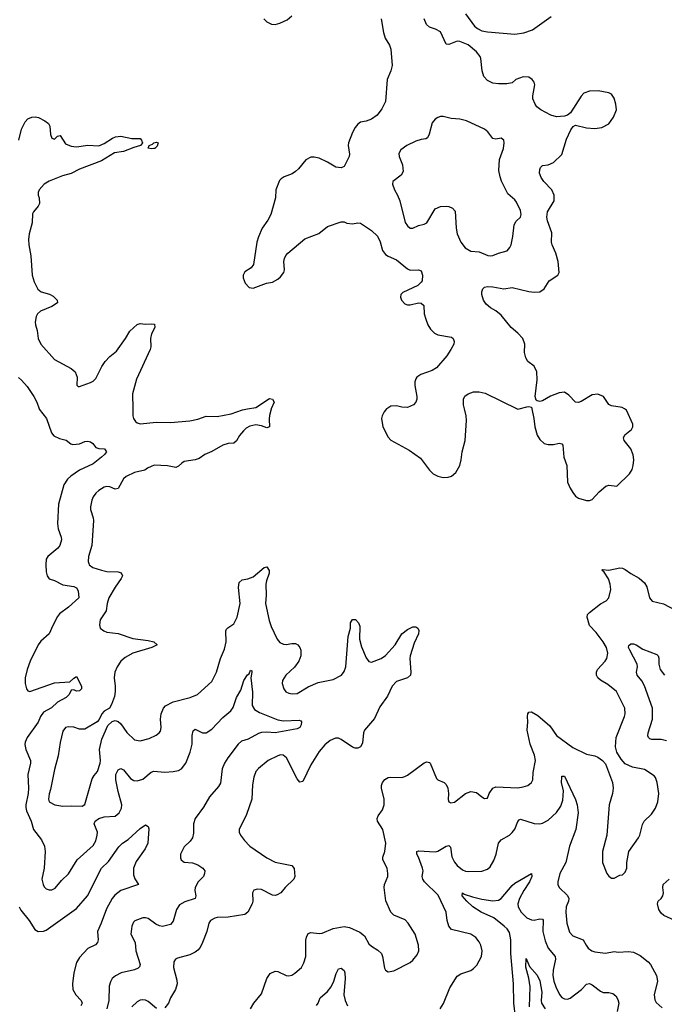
# Model space of a CAD drawing. Header units: inches. Extents: x 1682530 to 1839546, y 640742 to 791647.
# Tile 498 of 656: x 1754837 to 1759513, y 655682 to 662823. Entities that reach past the tile are written whole.
import ezdxf

# ---------------------------------------------------------------- set-up
doc = ezdxf.new("R2010")
doc.units = ezdxf.units.IN
doc.header["$MEASUREMENT"] = 0
doc.layers.add('B7655', color=7, linetype='Continuous')
doc.layers.add('B7656', color=7, linetype='Continuous')

msp = doc.modelspace()

# ---------------------------------------------------------------- linework, layer by layer
at = {"layer": 'B7655', "color": 5}
for points, elevation in [([(1754977.7, 660000), (1754978.3, 659998.3), (1755030.4, 659930), (1755067.4, 659827.4), (1755084.2, 659804.2), (1755124.7, 659784.7), (1755174.4, 659774.4), (1755207, 659747), (1755222, 659742), (1755270, 659747.6), (1755310, 659764.6), (1755330, 659766.3), (1755350, 659761.8), (1755366.7, 659750), (1755390, 659721.3), (1755410, 659712.9), (1755451, 659710), (1755466, 659690), (1755453.1, 659670), (1755431.4, 659650), (1755370, 659602.4), (1755270, 659555.4), (1755208.2, 659511.8), (1755184.1, 659490), (1755157.2, 659450), (1755118.6, 659310), (1755111, 659170), (1755116.8, 659130), (1755138.5, 659070), (1755140.9, 659050), (1755127.7, 659010), (1755113.8, 658990), (1755042, 658930), (1755028.8, 658911.2), (1755025.4, 658870), (1755030, 658818), (1755035.8, 658790), (1755050, 658767.4), (1755090, 658755.3), (1755150, 658724.4), (1755230, 658712.6), (1755250, 658703.8), (1755262, 658682), (1755264.9, 658630), (1755190, 658563.1), (1755125.4, 658514.6), (1755110, 658493.6), (1755077.8, 658430), (1755051.7, 658368.3), (1754990, 658316), (1754970.1, 658289.9), (1754911.6, 658170), (1754890.2, 658110), (1754876.5, 658050), (1754876.1, 658010), (1754886, 657970), (1754896.5, 657956.5), (1754910, 657950.4), (1755090, 658013.9), (1755200.2, 658019.8), (1755230, 658047.3), (1755250, 658059.1), (1755285.8, 657990), (1755286.3, 657970), (1755270, 657954.7), (1755250, 657952.2), (1755230, 657963), (1755210, 657959.5), (1755195, 657930), (1755173, 657907), (1755110, 657873.8), (1755066.8, 657833.2), (1755010, 657800.2), (1754988.7, 657770), (1754970, 657729.6), (1754890, 657618), (1754875.8, 657584.2), (1754874, 657566), (1754880.7, 657530), (1754914.6, 657450), (1754914.6, 657430), (1754896.5, 657350), (1754901.8, 657250), (1754898, 657210), (1754880.8, 657130), (1754881.5, 657110), (1754886.5, 657086.5), (1754919.6, 657010), (1754936.5, 656950), (1754995.6, 656875.6), (1755017.7, 656830), (1755022.3, 656790), (1755014.6, 656670), (1754996.9, 656590), (1755006.5, 656550), (1755015.3, 656535.3), (1755030, 656519.5), (1755050, 656511.8), (1755070, 656513.4), (1755094.5, 656525.5), (1755140.4, 656579.6), (1755190, 656627.7), (1755254.3, 656730), (1755370, 656833.7), (1755390, 656867.7), (1755399.8, 656910), (1755400.4, 656930), (1755376.9, 656990), (1755385.1, 657010), (1755411.3, 657028.7), (1755450, 657042.6), (1755530, 657047.6), (1755557.4, 657070), (1755575.3, 657104.7), (1755578, 657130), (1755550, 657226.6), (1755534.5, 657310), (1755534.6, 657350), (1755550, 657382), (1755570, 657391.8), (1755590, 657382), (1755640.1, 657320.1), (1755666, 657306), (1755690, 657302.9), (1755730, 657314.4), (1755790, 657364.9), (1755810, 657372.9), (1755890, 657365.3), (1755950.3, 657370.3), (1755990, 657379.1), (1756010, 657390.3), (1756042.2, 657430), (1756073.6, 657510), (1756088.2, 657570), (1756088.3, 657631.7), (1756095.6, 657664.4), (1756110, 657677.1), (1756162.8, 657650), (1756190, 657650.3), (1756230, 657676.9), (1756310, 657761.5), (1756369.7, 657810), (1756384.4, 657835.6), (1756410, 657908.5), (1756440.5, 657959.5), (1756462, 658030), (1756490, 658070.7), (1756501.2, 658078.8), (1756510, 658104.7), (1756519.8, 658099.8), (1756521, 658090), (1756513.7, 658050), (1756526.2, 657946.2), (1756523.2, 657850), (1756541, 657821), (1756577.4, 657797.4), (1756710, 657744.7), (1756750, 657737.7), (1756864, 657744), (1756877.1, 657737.1), (1756880.7, 657730), (1756879.3, 657710), (1756870.3, 657690), (1756850, 657680.5), (1756691.3, 657650), (1756630, 657656.5), (1756590, 657652.9), (1756570, 657646.3), (1756494.8, 657605.2), (1756447, 657590), (1756421.6, 657570), (1756346.8, 657470), (1756322, 657430), (1756305.6, 657390), (1756294.4, 657285.6), (1756279.1, 657260.9), (1756213.6, 657186.4), (1756170, 657112.2), (1756110.2, 657030), (1756097.8, 656990), (1756096.7, 656923.3), (1756089.3, 656890.7), (1756074.1, 656865.9), (1756030, 656825.1), (1756003.7, 656770), (1756003.4, 656743.4), (1756008.4, 656730), (1756019.9, 656719.9), (1756030, 656714), (1756090, 656707.3), (1756130, 656694.2), (1756166.5, 656670), (1756180.2, 656650), (1756178.4, 656630), (1756170.2, 656610), (1756132.1, 656570), (1756110.2, 656530), (1756107.2, 656507.2), (1756115.8, 656470), (1756110.6, 656450), (1756033.6, 656426.3), (1755996.9, 656403.1), (1755975.4, 656370), (1755950, 656284.5), (1755930, 656260.5), (1755872.5, 656247.5), (1755850, 656251.1), (1755823.6, 656263.6), (1755770, 656304.2), (1755750, 656309.6), (1755730, 656309.6), (1755710, 656302.9), (1755672.3, 656287.7), (1755662.9, 656277.1), (1755650.3, 656249.6), (1755643.1, 656190), (1755674, 656130), (1755679.7, 656070), (1755710.3, 655970), (1755706, 655954), (1755695.8, 655944.2), (1755670, 655933.3), (1755574, 655910), (1755531.5, 655888.5), (1755508.2, 655870), (1755494.4, 655845.6), (1755486.7, 655813.3), (1755483.8, 655710), (1755469.2, 655650)], 660), ([(1756661.7, 660000), (1756661.2, 659998.8), (1756648.6, 659951.4), (1756645.8, 659925.8), (1756650, 659869.3), (1756630, 659862.6), (1756590, 659878), (1756550, 659884.4), (1756505.5, 659874.5), (1756480.4, 659859.6), (1756459.7, 659840.3), (1756431.7, 659808.3), (1756410, 659769.6), (1756390, 659751.1), (1756350, 659748.8), (1756310, 659736.2), (1756230, 659690.9), (1756179.1, 659670), (1756139, 659641), (1756110, 659631.1), (1756030, 659619.1), (1756012.2, 659607.8), (1755990, 659584.5), (1755970, 659576.2), (1755910, 659587.1), (1755811.9, 659591.9), (1755764.6, 659570), (1755744.4, 659555.5), (1755670, 659539.2), (1755610, 659511.1), (1755590, 659494.3), (1755550, 659422), (1755530, 659417.6), (1755490, 659435.6), (1755470, 659437.6), (1755450, 659431.6), (1755410, 659409.6), (1755388.5, 659390), (1755370, 659362.7), (1755360.5, 659339.5), (1755350.3, 659289.7), (1755350.2, 659270), (1755370, 659210.7), (1755371.8, 659190), (1755360.2, 659010), (1755334.9, 658930), (1755334, 658894), (1755338.3, 658878.3), (1755341.6, 658870), (1755367.7, 658850), (1755430.2, 658830.2), (1755470, 658821.5), (1755550, 658817.8), (1755572, 658812), (1755582.6, 658790), (1755574, 658770), (1755530, 658708), (1755484.5, 658630), (1755471.5, 658590), (1755463.4, 658536.6), (1755421.3, 658470), (1755415.5, 658435.5), (1755420.7, 658410), (1755446, 658390), (1755470, 658381.3), (1755550, 658371.8), (1755656.4, 658336.4), (1755770, 658321.8), (1755810.6, 658310), (1755833.4, 658290), (1755796, 658270), (1755658, 658230), (1755602.3, 658197.7), (1755570.2, 658170), (1755543.9, 658130), (1755526.5, 658090), (1755521.5, 658050), (1755530.2, 657990), (1755530.2, 657950), (1755524.3, 657915.7), (1755503.9, 657856.1), (1755489, 657831), (1755450, 657807), (1755433, 657790), (1755413.2, 657746.8), (1755399.5, 657730), (1755310, 657677.2), (1755270, 657677), (1755230, 657691.2), (1755190, 657694), (1755170, 657689.3), (1755150, 657662.7), (1755130, 657582), (1755115.8, 657484.2), (1755090, 657384), (1755060.4, 657239.6), (1755050, 657209.2), (1755044.6, 657170), (1755050, 657150.6), (1755091, 657130), (1755150, 657118.7), (1755210, 657122.6), (1755290, 657119.1), (1755310, 657130.5), (1755363.5, 657316.5), (1755377.5, 657342.5), (1755400.9, 657370), (1755420.9, 657430), (1755423.7, 657450), (1755416.4, 657530), (1755433.7, 657606.3), (1755476.8, 657703.2), (1755507, 657733), (1755530, 657740.3), (1755550, 657733.7), (1755570, 657715.8), (1755613.1, 657653.1), (1755670, 657601.1), (1755710, 657592.8), (1755775.1, 657610), (1755826.6, 657633.4), (1755849.5, 657650), (1755857.5, 657662.5), (1755863.5, 657690), (1755859.3, 657750), (1755862.6, 657790), (1755879, 657830), (1755893.5, 657846.5), (1755950, 657876.8), (1756073.5, 657906.5), (1756126, 657930), (1756230, 658024), (1756265.6, 658090), (1756294.3, 658190), (1756322, 658258), (1756334.2, 658310), (1756333.3, 658390), (1756338, 658402), (1756346.6, 658413.4), (1756390, 658441.7), (1756414.6, 658490), (1756435.3, 658590), (1756424.9, 658704.9), (1756430, 658740.7), (1756450, 658761.1), (1756492.8, 658767.2), (1756530, 658781.8), (1756610, 658850.7), (1756630, 658856), (1756647.3, 658827.3), (1756647.7, 658810), (1756626.8, 658753.2), (1756622.7, 658730), (1756625.2, 658650), (1756620.9, 658590), (1756646.1, 658466.1), (1756661.6, 658421.6), (1756704.6, 658330), (1756725.2, 658305.2), (1756750, 658294), (1756770, 658292.6), (1756810, 658299.7), (1756838.4, 658298.4), (1756854, 658290), (1756868.7, 658270), (1756876, 658250), (1756875.6, 658210), (1756861.7, 658170), (1756830, 658127), (1756767.7, 658070), (1756743, 658030), (1756740.5, 658010), (1756754, 657970), (1756768.7, 657948.7), (1756790, 657938), (1756812.7, 657932.7), (1756850, 657936.4), (1756930, 657984.9), (1757003.1, 658016.9), (1757110, 658038.5), (1757170.7, 658070), (1757190, 658094.9), (1757201.9, 658130), (1757218.6, 658350), (1757237.8, 658410), (1757236.8, 658450), (1757250, 658473), (1757272.7, 658472.7), (1757294.2, 658450), (1757304.1, 658424.1), (1757302.3, 658330), (1757315.5, 658275.5), (1757350, 658194.9), (1757370, 658168.7), (1757390, 658163.1), (1757459.3, 658190), (1757490, 658212.2), (1757561, 658290), (1757610, 658368.2), (1757650, 658401.3), (1757690, 658419.5), (1757710, 658419.1), (1757726, 658410), (1757733.2, 658393.2), (1757730.4, 658370), (1757698.2, 658301.8), (1757668.9, 658210), (1757666, 658190), (1757675.2, 658090), (1757671.3, 658068.7), (1757649, 658051), (1757570, 658022.6), (1757539.6, 657990), (1757504, 657916), (1757450, 657840.7), (1757410, 657754), (1757338.7, 657670), (1757330.3, 657650), (1757324.6, 657575.4), (1757310, 657549.5), (1757290, 657539.6), (1757270, 657538.7), (1757250, 657546), (1757170, 657603.5), (1757150, 657612.6), (1757127.8, 657612.2), (1757090, 657595.1), (1757050, 657564.7), (1757010, 657514.7), (1756950, 657419.7), (1756890, 657297.2), (1756870, 657293.2), (1756850, 657318), (1756771.3, 657470), (1756748.2, 657488.2), (1756730, 657491.1), (1756710, 657485.1), (1756640.5, 657450), (1756570, 657393), (1756550.2, 657369.8), (1756535.6, 657330), (1756525.5, 657274.5), (1756520.3, 657170), (1756481.6, 657058.4), (1756428, 656950), (1756428.2, 656930), (1756437.6, 656910), (1756467.2, 656870), (1756505.7, 656830), (1756630, 656743.5), (1756690, 656712.7), (1756810, 656688.2), (1756827.2, 656667.2), (1756831.8, 656608.2), (1756826, 656590), (1756763, 656530), (1756730.5, 656490), (1756704.1, 656475.9), (1756690, 656472), (1756670, 656474), (1756590, 656515.1), (1756562, 656518), (1756536, 656510), (1756524.9, 656490), (1756528.5, 656430), (1756523.7, 656410), (1756492.4, 656350), (1756470, 656333), (1756350, 656315.4), (1756268.4, 656311.6), (1756252.3, 656307.7), (1756221.6, 656290), (1756208.7, 656270), (1756193.6, 656210), (1756164.1, 656130), (1756145.7, 656094.3), (1756130, 656074.7), (1756110, 656059.8), (1756070, 656041.5), (1755982.4, 656017.6), (1755968.2, 656010), (1755954, 655990), (1755951.7, 655950), (1755976.5, 655856.5), (1755978.3, 655830), (1755966.3, 655790), (1755931.7, 655730), (1755915.6, 655690), (1755890, 655657.4)], 680), ([(1755656.9, 660000), (1755657.6, 659950), (1755663.1, 659930), (1755677.1, 659910), (1755690, 659899.5), (1755710, 659892), (1755830, 659904), (1755930, 659902.4), (1756070, 659914.2), (1756130, 659926.2), (1756190, 659946.7), (1756270, 659945.5), (1756370, 659965.4), (1756454.2, 659994.2), (1756489, 660000)], 680), ([(1757498.5, 660000), (1757480.6, 659979.4), (1757466, 659950), (1757462.4, 659930), (1757470.3, 659870.4), (1757510, 659794.8), (1757530, 659773), (1757661.8, 659701.8), (1757743.4, 659643.4), (1757810, 659556.3), (1757837.3, 659530), (1757870, 659512.4), (1757910, 659503.7), (1757946.4, 659506.4), (1757970, 659513.7), (1757999.8, 659540.2), (1758028.7, 659590), (1758038.7, 659630), (1758045.7, 659690), (1758068, 659770), (1758077.1, 659917.1), (1758074.7, 659950), (1758062.8, 660000)], 720), ([(1758444.6, 660000), (1758450, 659997.3), (1758459.4, 660000)], 720), ([(1758552.6, 660000), (1758567.7, 659930), (1758573.4, 659870), (1758590.8, 659810), (1758610, 659778), (1758642, 659750), (1758670, 659741), (1758710, 659742.8), (1758750, 659750.7), (1758770, 659746), (1758776.4, 659736.4), (1758784.4, 659650), (1758805.3, 659590), (1758810.4, 659470), (1758830, 659424.9), (1758850, 659393), (1758870, 659367.7), (1758890, 659352.7), (1758950, 659337), (1758970, 659337), (1758990, 659343.1), (1759041, 659399), (1759090, 659439.5), (1759110, 659446.7), (1759170, 659440.7), (1759259.6, 659530), (1759279, 659561), (1759287.1, 659590), (1759291.1, 659630), (1759287.3, 659667.3), (1759269.8, 659709.8), (1759223.1, 659770), (1759217.4, 659790), (1759226.9, 659813.1), (1759276.2, 659850), (1759285.1, 659870), (1759285.1, 659890), (1759238, 659990), (1759223.3, 660000)], 720), ([(1756512.2, 655650), (1756534.4, 655690), (1756590, 655758), (1756628.8, 655870), (1756654.4, 655905.6), (1756690, 655922.3), (1756710, 655919), (1756770, 655891.5), (1756790, 655888.1), (1756810, 655893.8), (1756832.7, 655907.3), (1756880.5, 655950), (1756898, 655982), (1756911.5, 656028.5), (1756911.6, 656148.4), (1756916.4, 656170), (1756930, 656195.3), (1756950, 656203.1), (1757010, 656195.6), (1757030, 656198.3), (1757110, 656232.6), (1757190, 656245.7), (1757230, 656238.7), (1757305.5, 656205.5), (1757337.7, 656177.7), (1757370, 656122), (1757390, 656103.8), (1757435.4, 656075.4), (1757460.5, 656050), (1757468.8, 656028.8), (1757484.1, 655944.1), (1757490.5, 655930.5), (1757510, 655917.3), (1757550, 655924.4), (1757670, 655986.4), (1757690, 656003), (1757720.1, 656039.9), (1757732.4, 656070), (1757729.7, 656110), (1757706, 656190), (1757656.2, 656270), (1757634, 656294), (1757550, 656329.6), (1757530, 656349.5), (1757493.4, 656433.4), (1757480.3, 656530), (1757483.5, 656550), (1757507.4, 656610), (1757508.7, 656630), (1757501.8, 656670), (1757472.3, 656730), (1757471, 656750), (1757485.1, 656790), (1757494, 656850), (1757470.7, 656950), (1757433.1, 657010), (1757429.8, 657030), (1757437.6, 657050), (1757467.7, 657092.3), (1757481.2, 657130), (1757481.6, 657170), (1757461, 657250), (1757461.7, 657270), (1757469.8, 657290.2), (1757486.5, 657313.5), (1757510, 657327), (1757530, 657330.3), (1757610, 657327), (1757630, 657333.4), (1757650, 657343.7), (1757770, 657434.4), (1757790, 657441.6), (1757810, 657436.3), (1757814.9, 657430), (1757859.9, 657319.9), (1757870.4, 657310.4), (1757916, 657290), (1757930, 657276), (1757942, 657250), (1757947.3, 657210), (1757946.4, 657166.4), (1757951.1, 657151.1), (1757963.5, 657143.5), (1757990, 657147.7), (1758070, 657210.4), (1758110, 657226), (1758150, 657219.1), (1758190, 657186), (1758210, 657176), (1758223.1, 657176.9), (1758230, 657178), (1758243.7, 657210), (1758269.6, 657250), (1758290, 657259.5), (1758450, 657251.4), (1758490, 657258.5), (1758522.7, 657270), (1758549.5, 657290), (1758559.6, 657310), (1758563, 657363), (1758579.4, 657450), (1758571.4, 657490), (1758540.3, 657570), (1758518, 657670), (1758522.6, 657730), (1758520.4, 657770), (1758523, 657790), (1758530, 657800.5), (1758550, 657803.1), (1758596.9, 657776.9), (1758681.7, 657701.7), (1758731.8, 657631.8), (1758850, 657543.7), (1758950, 657496), (1759010, 657484.9), (1759030, 657475.8), (1759064.9, 657450), (1759085.9, 657425.8), (1759137.1, 657290), (1759142.4, 657250), (1759136.4, 657210), (1759113.7, 657130), (1759097.1, 656910), (1759063.8, 656790), (1759064.4, 656710), (1759097.3, 656630), (1759110, 656611), (1759130, 656596), (1759150, 656596), (1759190, 656618), (1759210, 656621), (1759230, 656641), (1759241.2, 656670), (1759242, 656710), (1759256, 656790), (1759325.6, 656890), (1759335.6, 656910), (1759354.5, 656985.5), (1759367.3, 657010), (1759419.8, 657060.2), (1759450, 657104), (1759466.3, 657150), (1759472.8, 657210), (1759461.7, 657290), (1759450, 657326), (1759439.3, 657339.3), (1759370, 657385.1), (1759283.1, 657403.1), (1759230, 657427.3), (1759199.8, 657459.7), (1759169.6, 657510), (1759158, 657550), (1759162.9, 657617.1), (1759225.6, 657770), (1759229.6, 657790), (1759227.8, 657830), (1759166.3, 657950), (1759102.4, 658002.4), (1759050, 658033.1), (1759032.1, 658050), (1759021.8, 658070), (1759020.3, 658090), (1759028.5, 658110), (1759084.4, 658170), (1759096, 658190), (1759102.7, 658230), (1759092.7, 658270), (1759069.8, 658310), (1759019.6, 658379.6), (1758970.8, 658430), (1758952.8, 658490), (1758956, 658510), (1758970, 658524), (1759050, 658586.7), (1759090.8, 658609.2), (1759110, 658630.7), (1759124.5, 658690), (1759119.5, 658730), (1759107.9, 658767.9), (1759076.2, 658816.2), (1759061.2, 658830), (1759065.4, 658834.6), (1759110.3, 658830.3), (1759190, 658847.1), (1759210, 658844.4), (1759230, 658835.3), (1759270, 658805.7), (1759330, 658772.7), (1759370, 658738.4), (1759386.3, 658710), (1759406.7, 658630), (1759426.3, 658606.3), (1759507.3, 658587.3), (1759590, 658543)], 680), ([(1759530, 657593.3), (1759490, 657602.7), (1759422.8, 657602.8), (1759407.5, 657607.5), (1759398.4, 657618.4), (1759394.2, 657630), (1759396.2, 657650), (1759427.8, 657750), (1759426.9, 657830), (1759370, 657991.2), (1759350, 658027.6), (1759316, 658070), (1759311.1, 658090), (1759318.7, 658130), (1759315.3, 658150), (1759262.3, 658250), (1759254, 658270), (1759255.5, 658284.5), (1759270, 658297.3), (1759290, 658296.4), (1759310, 658288.5), (1759357.6, 658257.6), (1759459.4, 658219.4), (1759469, 658209), (1759473.4, 658193.4), (1759472.9, 658150), (1759484.3, 658110), (1759513.6, 658070)], 660), ([(1757888.2, 655650), (1757910.7, 655689.3), (1757957.4, 655802.6), (1758010, 655886.8), (1758036.2, 655903.8), (1758110, 655928.2), (1758130, 655942), (1758153.4, 655966.6), (1758188, 656030), (1758191.1, 656070), (1758182, 656110), (1758170, 656135.1), (1758145.7, 656165.7), (1758109, 656190), (1757970, 656225.6), (1757950, 656249.3), (1757937.6, 656290), (1757929.7, 656350), (1757872.6, 656472.6), (1757773.3, 656570), (1757760.3, 656590), (1757757.8, 656610), (1757762.7, 656650), (1757758.8, 656670), (1757730, 656749.6), (1757717.7, 656770), (1757718, 656790), (1757730, 656794.9), (1757850, 656788.6), (1757870, 656793.5), (1757930, 656829.1), (1757950, 656834.6), (1757961.8, 656821.8), (1757972.7, 656752.7), (1757990, 656712.4), (1758010, 656687.9), (1758050, 656656.5), (1758070, 656647.9), (1758090, 656645.5), (1758190, 656648.9), (1758230, 656662), (1758250, 656679.5), (1758276, 656724), (1758294.3, 656770), (1758311, 656850), (1758330, 656874.6), (1758389.9, 656910.1), (1758410, 656927.6), (1758427.9, 656952.1), (1758450, 657008.2), (1758460.9, 657019.1), (1758470, 657024.6), (1758570, 656993), (1758610, 656991.3), (1758630, 656996.5), (1758670, 657017.6), (1758730, 657072.8), (1758761.6, 657118.3), (1758776.9, 657163.1), (1758781.1, 657230), (1758768.2, 657290), (1758768.7, 657330), (1758770, 657338), (1758790, 657337.1), (1758870, 657168), (1758881.8, 657130), (1758889.4, 657070), (1758870.9, 656950), (1758825.6, 656830), (1758798.3, 656710), (1758755.2, 656630), (1758740.3, 656570), (1758742, 656550), (1758750.4, 656530), (1758810.9, 656470.9), (1758820.2, 656450), (1758818.5, 656430), (1758802.2, 656390), (1758797.8, 656350), (1758805.2, 656270), (1758824.6, 656204.6), (1758850, 656179.6), (1758924, 656150), (1758945.5, 656110), (1758961.6, 656090), (1758988, 656070), (1759010, 656062.3), (1759087.2, 656052.8), (1759150, 656064.9), (1759178.7, 656061.3), (1759253.8, 656066.2), (1759290, 656060.4), (1759337.2, 656037.2), (1759396.3, 655990), (1759413.4, 655970), (1759457.1, 655890), (1759463.8, 655850), (1759439.3, 655750), (1759444.5, 655715.5), (1759454.6, 655694.6), (1759497.3, 655657.3)], 660), ([(1754831.9, 656390), (1754845.2, 656365.2), (1754905.2, 656290), (1754945.8, 656225.8), (1754971.2, 656211.2), (1755010, 656213), (1755030, 656220.2), (1755250, 656377.6), (1755329.1, 656470), (1755429.8, 656670), (1755481.4, 656718.6), (1755554.9, 656825.1), (1755582.7, 656850), (1755623.7, 656876.3), (1755710, 656957.1), (1755750, 656982.8), (1755770, 656972), (1755774, 656954), (1755766.8, 656850), (1755748, 656810), (1755681.8, 656718.2), (1755662.7, 656670), (1755662.3, 656622.3), (1755672.2, 656592.2), (1755698, 656550), (1755570, 656506.8), (1755527.3, 656472.7), (1755508.1, 656450), (1755466.1, 656373.9), (1755429, 656271), (1755401.5, 656210), (1755406.7, 656150), (1755400.5, 656130), (1755385.9, 656114.2), (1755330, 656087.8), (1755270, 656021.3), (1755250, 655986), (1755230.2, 655909.8), (1755219.3, 655830), (1755222, 655790), (1755243.9, 655750), (1755281.7, 655710), (1755289, 655690), (1755280.8, 655670)], 640), ([(1758434.5, 655590), (1758422.4, 655690), (1758418.8, 655830), (1758400.2, 656050), (1758401, 656150), (1758390, 656202.9), (1758372.7, 656230), (1758352, 656250), (1758276.8, 656310), (1758185.1, 656350), (1758124.8, 656390), (1758081, 656430), (1758046.9, 656470), (1758049, 656490), (1758061.7, 656481.7), (1758122, 656462), (1758190, 656445), (1758270, 656433), (1758310, 656437.8), (1758330.3, 656449.7), (1758410, 656544.4), (1758430, 656560.8), (1758550.7, 656630.7), (1758552, 656610), (1758535.5, 656570), (1758493.1, 656506.9), (1758463, 656450), (1758451, 656410), (1758453.5, 656390), (1758473.8, 656350), (1758516.1, 656310), (1758550, 656295.9), (1758570, 656293.5), (1758610, 656302), (1758630, 656298.7), (1758633.5, 656293.5), (1758631.7, 656210), (1758650, 656141.6), (1758670, 656088.5), (1758721.5, 656030), (1758723.6, 656010), (1758706.8, 655930), (1758704.2, 655890), (1758711.8, 655850), (1758725.8, 655810), (1758752.8, 655752.8), (1758770, 655732.2), (1758790, 655721.1), (1758810, 655719.5), (1758830, 655726), (1758912.9, 655790), (1758950, 655828.9), (1758970, 655834), (1758990, 655824.4), (1759050, 655777), (1759070, 655767), (1759111, 655769), (1759140.6, 655760.6), (1759162.5, 655742.5), (1759177.3, 655717.3), (1759183.5, 655690), (1759171.4, 655630)], 640), ([(1759590, 656289.6), (1759510, 656325.1), (1759490, 656342.4), (1759473.5, 656370), (1759463.1, 656410), (1759468.9, 656431.1), (1759490, 656450.4), (1759503.1, 656470), (1759508.4, 656490), (1759502.4, 656530), (1759504.5, 656550), (1759549.7, 656590)], 660), ([(1758534.9, 655665.1), (1758539.8, 655810), (1758530.7, 655870.7), (1758507.9, 655952.1), (1758510, 656014), (1758535.5, 655955.5), (1758590, 655894), (1758610, 655851.7), (1758624.7, 655770), (1758619.5, 655710), (1758622.7, 655690), (1758649.3, 655650)], 620), ([(1756990, 655672.7), (1757002, 655690), (1757016.4, 655730), (1757070, 655774.7), (1757097.4, 655810), (1757116.4, 655850), (1757133.2, 655906.8), (1757150, 655938.8), (1757170, 655944), (1757190, 655926.8), (1757196, 655910), (1757197.5, 655870), (1757188, 655750), (1757197.4, 655710), (1757215.4, 655670)], 660), ([(1755830, 655652.2), (1755770, 655702.6), (1755750, 655712.4), (1755730, 655715.1), (1755710, 655711.1), (1755690, 655700.5), (1755650, 655662.9)], 680)]:
    msp.add_lwpolyline(points, dxfattribs=dict(at, elevation=elevation))
at = {"layer": 'B7656', "color": 5}
for points, elevation in [([(1757459.5, 662830), (1757474.9, 662730), (1757488.2, 662690), (1757519.2, 662639.2), (1757530.4, 662610), (1757538.3, 662490), (1757530, 662453.2), (1757502, 662390), (1757490.2, 662229.7), (1757464.4, 662175.6), (1757430.3, 662129.7), (1757390, 662102), (1757350, 662087), (1757310, 662079.3), (1757290, 662065.2), (1757270, 662041.2), (1757250, 662004), (1757222.4, 661930), (1757220.4, 661910), (1757230, 661848), (1757226.4, 661830), (1757190, 661757.2), (1757170, 661747.6), (1757130, 661753), (1757070.6, 661790.6), (1757010, 661818), (1756973.3, 661826.7), (1756950, 661825.1), (1756912.7, 661807.2), (1756859.5, 661740.5), (1756838.8, 661721.2), (1756813.8, 661706.2), (1756756, 661684), (1756733, 661670), (1756722.2, 661657.8), (1756694, 661590), (1756693.4, 661530), (1756659.7, 661410), (1756638, 661370), (1756596.2, 661310), (1756569, 661249), (1756557.1, 661210), (1756533.6, 661046.4), (1756516.3, 661023.7), (1756470, 660995.1), (1756458.4, 660970), (1756458, 660950), (1756472.8, 660912.8), (1756501.6, 660881.6), (1756530, 660874.9), (1756628.3, 660911.7), (1756670, 660920.3), (1756710, 660941.3), (1756730, 660957.6), (1756752.3, 660990), (1756756.8, 661010), (1756754, 661070), (1756757.2, 661090), (1756767.7, 661112.3), (1756782.6, 661130), (1756905.7, 661234.3), (1757008.1, 661271.9), (1757070, 661322), (1757170, 661357.1), (1757190, 661357.1), (1757210, 661348.4), (1757250, 661342.4), (1757290, 661350.5), (1757310, 661348), (1757390, 661294.6), (1757432.9, 661252.9), (1757451.7, 661211.7), (1757469.2, 661150), (1757490, 661121.1), (1757510, 661107.6), (1757570, 661081.7), (1757650, 661015.8), (1757670, 661007.2), (1757730, 661008.2), (1757750, 661001), (1757758.7, 660970), (1757756.4, 660930), (1757750, 660919.3), (1757724.4, 660895.6), (1757615.6, 660844.4), (1757603, 660830), (1757600.4, 660810), (1757606.4, 660790), (1757630, 660761.6), (1757650, 660755.3), (1757670, 660754.9), (1757730, 660770.4), (1757750, 660767.7), (1757767.7, 660750), (1757771.8, 660690), (1757782.7, 660650), (1757797.3, 660610), (1757817.7, 660577.7), (1757846.7, 660550), (1757870, 660538.5), (1757970, 660521.3), (1757982.4, 660510), (1757988.7, 660490), (1757986, 660470), (1757965.2, 660430), (1757934.4, 660385.6), (1757861.1, 660298.9), (1757830, 660277.7), (1757747.3, 660250), (1757719.1, 660230), (1757710, 660217.2), (1757703.4, 660196.6), (1757702.4, 660170), (1757718.4, 660090), (1757718.4, 660070), (1757710.5, 660050), (1757693.4, 660030), (1757650, 660011.5), (1757610, 660013.3), (1757570, 660022.4), (1757530, 660020.7), (1757499.2, 660000.8), (1757498.5, 660000)], 720), ([(1756608.4, 662830), (1756630, 662808), (1756664.7, 662790), (1756690, 662788.4), (1756723.3, 662796.7), (1756778, 662822), (1756810, 662850.4)], 720), ([(1759223.3, 660000), (1759208.7, 660010), (1759130, 660023.5), (1759111.1, 660031.1), (1759072, 660090), (1759030, 660108.2), (1758990, 660102.6), (1758910, 660054), (1758890, 660046.6), (1758869.5, 660049.5), (1758820.2, 660100.2), (1758790, 660122), (1758750, 660117.2), (1758687, 660093), (1758630, 660059.3), (1758610, 660054), (1758590, 660058), (1758584, 660064), (1758577.2, 660090), (1758591.1, 660210), (1758588, 660270), (1758570, 660309.4), (1758524.2, 660344.2), (1758509.6, 660369.6), (1758499.6, 660410), (1758500.7, 660470), (1758487.6, 660510), (1758451.2, 660550), (1758401.4, 660590), (1758330, 660679.2), (1758290, 660710.9), (1758252.3, 660732.3), (1758220.7, 660760.7), (1758201.7, 660790), (1758188.4, 660830), (1758188.3, 660850), (1758195.6, 660870), (1758210, 660883.1), (1758230, 660888.8), (1758270, 660886.3), (1758350, 660871.7), (1758410, 660881.1), (1758530, 660851.9), (1758570, 660846.8), (1758609.8, 660850.2), (1758641.3, 660870), (1758678.7, 660930), (1758740.5, 660970), (1758749.7, 660990.3), (1758743.5, 661070), (1758726.6, 661130), (1758699.8, 661190), (1758695.7, 661210), (1758696.2, 661276.2), (1758664.9, 661364.9), (1758660.4, 661390), (1758666.6, 661430), (1758714.8, 661510), (1758714.8, 661550), (1758697.6, 661590), (1758640.4, 661650), (1758619.2, 661679.2), (1758608.7, 661710), (1758610, 661736), (1758615.6, 661750), (1758630, 661764.4), (1758670, 661771.6), (1758710, 661787.8), (1758770, 661844.4), (1758802.6, 661957.4), (1758834.7, 662025.3), (1758851.8, 662048.2), (1758870, 662058.8), (1758950, 662037.6), (1759010, 662032.7), (1759059.1, 662040.9), (1759111.5, 662068.5), (1759144.4, 662115.6), (1759167.3, 662170), (1759162.4, 662210), (1759150, 662254), (1759130, 662283.7), (1759110, 662293.6), (1759033.7, 662306.3), (1758970, 662304.5), (1758930, 662289.3), (1758910, 662269.3), (1758833, 662147), (1758811.3, 662130), (1758790, 662123.7), (1758730, 662117.6), (1758690, 662129.6), (1758617.2, 662170), (1758589.2, 662190), (1758576, 662210), (1758559.3, 662250), (1758559.3, 662270), (1758575.1, 662350), (1758569.3, 662370), (1758554, 662390), (1758530, 662406), (1758490, 662409.5), (1758436, 662390), (1758410, 662366), (1758370, 662357), (1758310, 662358), (1758270, 662363.7), (1758230, 662380.9), (1758203.7, 662410), (1758191.5, 662451.5), (1758182, 662542), (1758176.3, 662556.3), (1758149.6, 662589.6), (1758090, 662640.9), (1758030, 662663.7), (1758010, 662666.6), (1757950, 662642.7), (1757930, 662645.2), (1757890, 662734), (1757853.8, 662753.8), (1757810, 662769.6), (1757787.3, 662787.3), (1757770, 662829)], 720), ([(1758070, 662864.4), (1758136.7, 662776.7), (1758158.5, 662758.6), (1758190, 662742.4), (1758230, 662734.9), (1758430, 662718.8), (1758493.2, 662726.8), (1758557, 662750), (1758692.8, 662847.2)], 720), ([(1754830.9, 661949.1), (1754849.3, 662030), (1754877.3, 662082.7), (1754896.5, 662103.6), (1754923.9, 662116.1), (1754950, 662118.1), (1754972.8, 662112.8), (1755018.2, 662090), (1755044.7, 662070), (1755056.5, 662050), (1755059.6, 661990), (1755070, 661964.4), (1755090, 661957.6), (1755110, 661978.9), (1755130, 661982.4), (1755170, 661921.5), (1755210, 661905.3), (1755250, 661900.7), (1755330, 661913.8), (1755410, 661908.3), (1755450, 661924.1), (1755510, 661964.3), (1755532.3, 661972.3), (1755570, 661977.3), (1755650, 661962), (1755710, 661960.3), (1755721.3, 661950), (1755727.2, 661930), (1755714, 661910), (1755663.8, 661896.2), (1755590, 661867.8), (1755523.6, 661856.4), (1755430, 661799.2), (1755270, 661738.1), (1755210, 661707), (1755147.3, 661690), (1755050, 661652.4), (1755014.9, 661630), (1754977.1, 661590), (1754970.5, 661570), (1754970.5, 661550.5), (1754978, 661530), (1754980.4, 661490), (1754970.4, 661470), (1754935.8, 661430), (1754930, 661414), (1754926.7, 661350), (1754905.9, 661270), (1754900.5, 661230), (1754902.2, 661190), (1754916.5, 661110), (1754927.2, 660970), (1754941.3, 660921.3), (1754969.2, 660869.2), (1754993.4, 660850), (1755052.6, 660832.6), (1755078.8, 660818.8), (1755108.4, 660790), (1755110.5, 660770), (1755070, 660742.6), (1754988, 660710), (1754966.4, 660690), (1754955.8, 660670), (1754948.9, 660630), (1754951.7, 660610), (1754963.6, 660570), (1754971.2, 660510), (1754990, 660468.9), (1755090, 660359.3), (1755210, 660294.4), (1755238, 660270), (1755254, 660230), (1755252, 660172), (1755262, 660162), (1755270, 660162), (1755350, 660192.2), (1755370, 660202), (1755390, 660220.4), (1755432.6, 660307.4), (1755456.7, 660343.3), (1755490, 660380.2), (1755539.8, 660420.2), (1755605.1, 660510), (1755635.6, 660564.4), (1755690, 660613.4), (1755710, 660620.5), (1755750, 660614), (1755790, 660618.4), (1755814.4, 660614.4), (1755817.1, 660590), (1755794.1, 660545.9), (1755786, 660510), (1755788.6, 660451.4), (1755784.4, 660430), (1755683.4, 660216.6), (1755655.3, 660110), (1755656.9, 660000)], 680), ([(1754827.3, 660227.3), (1754850, 660207.7), (1754890, 660163), (1754939.5, 660090), (1754960.3, 660050), (1754977.7, 660000)], 660), ([(1758062.8, 660000), (1758055.6, 660030), (1758056.2, 660070), (1758067.3, 660092.7), (1758090, 660110.4), (1758130, 660123.7), (1758170, 660124.2), (1758214.5, 660114.5), (1758444.6, 660000)], 720), ([(1756489, 660000), (1756549.8, 660010.2), (1756650, 660076.4), (1756671.9, 660071.9), (1756683, 660050), (1756661.7, 660000)], 680), ([(1758459.4, 660000), (1758516, 660016), (1758530, 660018), (1758550, 660012), (1758552.6, 660000)], 720)]:
    msp.add_lwpolyline(points, dxfattribs=dict(at, elevation=elevation))
for points, elevation in [([(1757890, 662121.2), (1757870, 662114), (1757850, 662101.2), (1757830, 662074), (1757808.4, 661991.6), (1757794.9, 661965.1), (1757782, 661958), (1757750, 661954.5), (1757710, 661942.9), (1757646, 661910), (1757602, 661878), (1757587.9, 661852.1), (1757590.6, 661830), (1757614.4, 661770), (1757618, 661722), (1757604.7, 661695.3), (1757544.7, 661650), (1757541, 661630), (1757554.8, 661590), (1757578, 661550), (1757594.4, 661510), (1757633.3, 661353.3), (1757650, 661327.3), (1757670, 661310.7), (1757690, 661310.7), (1757729.7, 661330.4), (1757770, 661339.1), (1757790, 661350.8), (1757850, 661450.7), (1757890, 661467.7), (1757930, 661470.6), (1757950, 661467.3), (1757977.1, 661457.1), (1757994.9, 661434.9), (1758003.1, 661310), (1758010.4, 661270), (1758037.1, 661210), (1758067.7, 661167.7), (1758110, 661143.7), (1758170, 661138.4), (1758232.8, 661112.8), (1758250, 661110.3), (1758270, 661114), (1758310, 661129.2), (1758373.7, 661146.3), (1758393.6, 661170), (1758402.4, 661190), (1758414.3, 661250), (1758423.9, 661336.1), (1758438.9, 661361.1), (1758469.6, 661390), (1758475.1, 661410), (1758470, 661439), (1758440.1, 661500.1), (1758430, 661516), (1758378.9, 661558.9), (1758331.3, 661651.3), (1758322.3, 661682.3), (1758313.6, 661730), (1758318, 661810), (1758345.6, 661890), (1758351.5, 661930), (1758349.4, 661949.4), (1758330, 661962.7), (1758290, 661956), (1758270, 661961.2), (1758232, 662010), (1758209.8, 662029.8), (1758079.3, 662090), (1758030, 662102), (1757967.3, 662107.3), (1757910, 662120.9)], 740), ([(1755790, 661886.4), (1755769.5, 661890.5), (1755777.2, 661910), (1755799.7, 661920.3), (1755810, 661930.4), (1755830, 661934), (1755842, 661930), (1755835.2, 661904.8), (1755818, 661890), (1755810, 661888.5)], 680)]:
    msp.add_lwpolyline(points, close=True, dxfattribs=dict(at, elevation=elevation))

doc.saveas('drawing.dxf')
